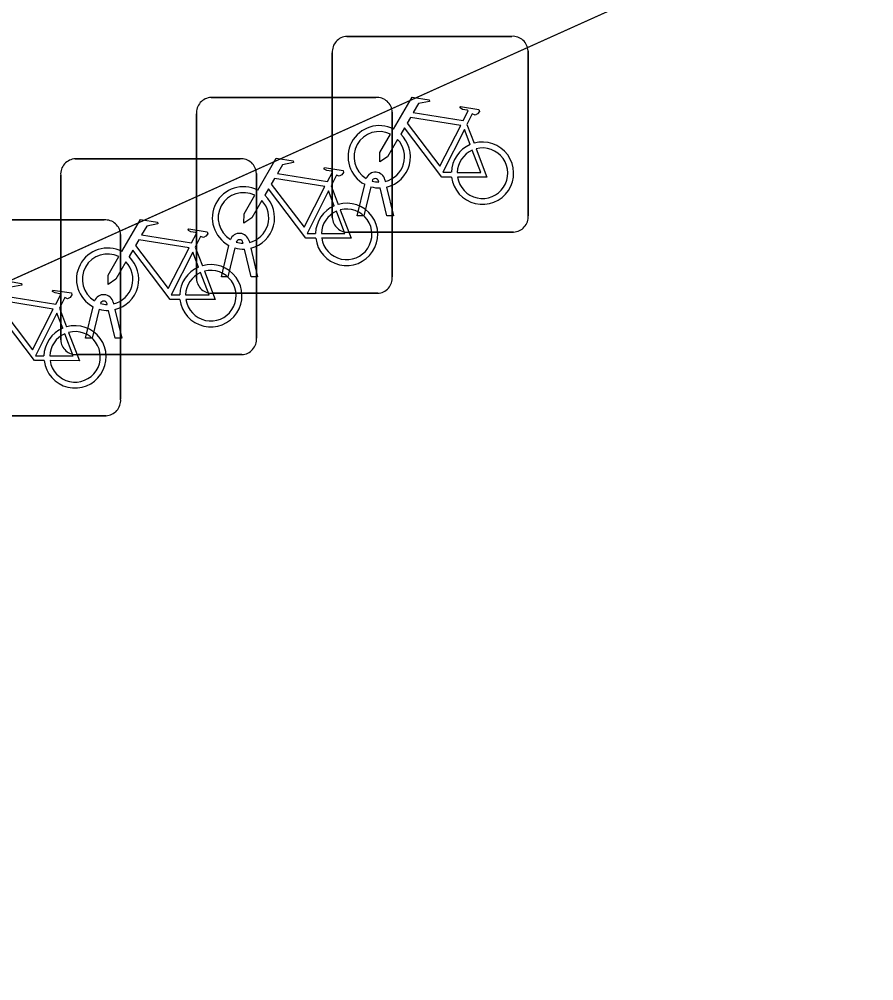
# Model space of a CAD drawing. Extents: x 159353 to 160616, y 385893 to 387321.
# Drawn here: x 160295.627 to 160299.987, y 386827.161 to 386832.069 of the extents above; entities that cross this region are included whole.
import ezdxf

# ---------------------------------------------------------------- set-up
doc = ezdxf.new("R2010")
doc.units = 0
for name, color, linetype in [('IMGEO_Fietsenrek', 7, 'Continuous'), ('IMGEO_Pand_overbouw', 7, 'Continuous'), ('IMGEO_Voetpad_open', 7, 'Continuous')]:
    doc.layers.add(name, color=color, linetype=linetype)

msp = doc.modelspace()

# ---------------------------------------------------------------- linework, layer by layer
at = {"layer": 'IMGEO_Fietsenrek'}
for p, q in [((160297.2989, 386831.9815), (160298.1398, 386831.9815)), ((160298.1398, 386831.9815), (160297.2989, 386831.9815)), ((160297.2245, 386831.0569), (160297.2245, 386831.8978)), ((160297.2245, 386831.8978), (160297.2245, 386831.0569)), ((160298.2235, 386831.9071), (160298.2235, 386831.0662)), ((160298.2235, 386831.0662), (160298.2235, 386831.9071)), ((160296.6059, 386831.6695), (160297.4468, 386831.6695)), ((160297.4468, 386831.6695), (160296.6059, 386831.6695)), ((160297.5305, 386831.5951), (160297.5305, 386830.7542)), ((160297.5305, 386830.7542), (160297.5305, 386831.5951)), ((160296.5315, 386830.7449), (160296.5315, 386831.5858)), ((160296.5315, 386831.5858), (160296.5315, 386830.7449)), ((160297.9112, 386831.5312), (160297.9475, 386831.436)), ((160295.9129, 386831.3565), (160296.7538, 386831.3565)), ((160296.7538, 386831.3565), (160295.9129, 386831.3565)), ((160295.8385, 386830.4319), (160295.8385, 386831.2728)), ((160295.8385, 386831.2728), (160295.8385, 386830.4319)), ((160296.8375, 386831.2821), (160296.8375, 386830.4412)), ((160296.8375, 386830.4412), (160296.8375, 386831.2821)), ((160297.4926, 386831.2494), (160297.4944, 386831.2415)), ((160297.2182, 386831.2192), (160297.2545, 386831.124)), ((160297.3515, 386831.0663), (160297.3898, 386831.2263)), ((160297.4202, 386831.2141), (160297.3849, 386831.0663)), ((160297.4619, 386831.2379), (160297.4609, 386831.2422)), ((160297.503, 386831.0663), (160297.4691, 386831.208)), ((160297.5014, 386831.2123), (160297.5364, 386831.0663)), ((160297.3849, 386831.0663), (160297.3515, 386831.0663)), ((160297.5364, 386831.0663), (160297.503, 386831.0663)), ((160295.2199, 386831.0445), (160296.0608, 386831.0445)), ((160296.0608, 386831.0445), (160295.2199, 386831.0445)), ((160296.1445, 386830.9701), (160296.1445, 386830.1292)), ((160296.1445, 386830.1292), (160296.1445, 386830.9701)), ((160298.1491, 386830.9825), (160297.3082, 386830.9825)), ((160297.3082, 386830.9825), (160298.1491, 386830.9825)), ((160296.5252, 386830.9062), (160296.5615, 386830.811)), ((160296.6585, 386830.7543), (160296.6968, 386830.9143)), ((160296.7272, 386830.9021), (160296.6919, 386830.7543)), ((160296.7689, 386830.9259), (160296.7679, 386830.9302)), ((160296.7996, 386830.9374), (160296.8014, 386830.9295)), ((160296.8084, 386830.9003), (160296.8434, 386830.7543)), ((160296.81, 386830.7543), (160296.7761, 386830.896)), ((160296.6919, 386830.7543), (160296.6585, 386830.7543)), ((160296.8434, 386830.7543), (160296.81, 386830.7543)), ((160297.4561, 386830.6705), (160296.6152, 386830.6705)), ((160296.6152, 386830.6705), (160297.4561, 386830.6705)), ((160296.0759, 386830.6129), (160296.0749, 386830.6172)), ((160296.1066, 386830.6244), (160296.1084, 386830.6165)), ((160295.8322, 386830.5942), (160295.8685, 386830.499)), ((160295.9655, 386830.4413), (160296.0038, 386830.6013)), ((160296.0342, 386830.5891), (160295.9989, 386830.4413)), ((160296.117, 386830.4413), (160296.0831, 386830.583)), ((160296.1154, 386830.5873), (160296.1504, 386830.4413)), ((160295.9989, 386830.4413), (160295.9655, 386830.4413)), ((160296.1504, 386830.4413), (160296.117, 386830.4413)), ((160296.7631, 386830.3575), (160295.9222, 386830.3575)), ((160295.9222, 386830.3575), (160296.7631, 386830.3575)), ((160296.0701, 386830.0455), (160295.2292, 386830.0455)), ((160295.2292, 386830.0455), (160296.0701, 386830.0455))]:
    msp.add_line(p, q, dxfattribs=at)
for points in [[(160297.5371, 386831.5082), (160297.6318, 386831.6717), (160297.718, 386831.6579), (160297.7197, 386831.6492), (160297.6636, 386831.6383), (160297.6374, 386831.593), (160297.8926, 386831.5522)], [(160297.8926, 386831.5522), (160297.9176, 386831.601), (160297.9125, 386831.605), (160297.8893, 386831.6087), (160297.8766, 386831.6162), (160297.8756, 386831.6193), (160297.8778, 386831.6239), (160297.9726, 386831.6088), (160297.9749, 386831.5985), (160297.9655, 386831.5861), (160297.9531, 386831.5797), (160297.9386, 386831.5859), (160297.9112, 386831.5312)], [(160297.8797, 386831.527), (160297.6229, 386831.568), (160297.6062, 386831.5392), (160297.7732, 386831.3189), (160297.8797, 386831.527)], [(160297.8328, 386831.2635), (160297.7831, 386831.2636), (160297.5924, 386831.5153), (160297.5734, 386831.4825)], [(160297.9277, 386831.429), (160297.8984, 386831.5058), (160297.789, 386831.2877), (160297.8317, 386831.2876)], [(160297.5578, 386831.4557), (160297.5062, 386831.3665), (160297.4663, 386831.3405), (160297.4675, 386831.388), (160297.522, 386831.4822)], [(160297.8617, 386831.2875), (160297.9816, 386831.2873), (160297.9384, 386831.4009)], [(160297.9582, 386831.4078), (160298.0132, 386831.2632), (160297.8631, 386831.2635)], [(160296.8441, 386831.1962), (160296.9388, 386831.3597), (160297.025, 386831.3459), (160297.0267, 386831.3372), (160296.9706, 386831.3263), (160296.9444, 386831.281), (160297.1996, 386831.2402)], [(160297.1996, 386831.2402), (160297.2246, 386831.289), (160297.2195, 386831.293), (160297.1963, 386831.2967), (160297.1836, 386831.3042), (160297.1826, 386831.3073), (160297.1848, 386831.3119), (160297.2796, 386831.2968), (160297.2819, 386831.2865), (160297.2725, 386831.2741), (160297.2601, 386831.2677), (160297.2456, 386831.2739), (160297.2182, 386831.2192)], [(160297.1867, 386831.215), (160296.9299, 386831.256), (160296.9132, 386831.2272), (160297.0802, 386831.0069), (160297.1867, 386831.215)], [(160297.1398, 386830.9515), (160297.0901, 386830.9516), (160296.8994, 386831.2033), (160296.8804, 386831.1705)], [(160297.2347, 386831.117), (160297.2054, 386831.1938), (160297.096, 386830.9757), (160297.1387, 386830.9756)], [(160296.8648, 386831.1437), (160296.8132, 386831.0545), (160296.7733, 386831.0285), (160296.7745, 386831.076), (160296.829, 386831.1702)], [(160297.2652, 386831.0958), (160297.3202, 386830.9512), (160297.1701, 386830.9515)], [(160296.1511, 386830.8832), (160296.2458, 386831.0467), (160296.332, 386831.0329), (160296.3337, 386831.0242), (160296.2776, 386831.0133), (160296.2514, 386830.968), (160296.5066, 386830.9272)], [(160297.1687, 386830.9755), (160297.2886, 386830.9753), (160297.2454, 386831.0889)], [(160296.5066, 386830.9272), (160296.5316, 386830.976), (160296.5265, 386830.98), (160296.5033, 386830.9837), (160296.4906, 386830.9912), (160296.4896, 386830.9943), (160296.4918, 386830.9989), (160296.5866, 386830.9838), (160296.5889, 386830.9735), (160296.5795, 386830.9611), (160296.5671, 386830.9547), (160296.5526, 386830.9609), (160296.5252, 386830.9062)], [(160296.4937, 386830.902), (160296.2369, 386830.943), (160296.2202, 386830.9142), (160296.3872, 386830.6939), (160296.4937, 386830.902)], [(160296.1718, 386830.8307), (160296.1202, 386830.7415), (160296.0803, 386830.7155), (160296.0815, 386830.763), (160296.136, 386830.8572)], [(160296.4468, 386830.6385), (160296.3971, 386830.6386), (160296.2064, 386830.8903), (160296.1874, 386830.8575)], [(160296.5417, 386830.804), (160296.5124, 386830.8808), (160296.403, 386830.6627), (160296.4457, 386830.6626)], [(160296.4757, 386830.6625), (160296.5956, 386830.6623), (160296.5524, 386830.7759)], [(160296.5722, 386830.7828), (160296.6272, 386830.6382), (160296.4771, 386830.6385)], [(160295.4581, 386830.5712), (160295.5528, 386830.7347), (160295.639, 386830.7209), (160295.6407, 386830.7122), (160295.5846, 386830.7013), (160295.5584, 386830.656), (160295.8136, 386830.6152)], [(160295.8136, 386830.6152), (160295.8386, 386830.664), (160295.8335, 386830.668), (160295.8103, 386830.6717), (160295.7976, 386830.6792), (160295.7966, 386830.6823), (160295.7988, 386830.6869), (160295.8936, 386830.6718), (160295.8959, 386830.6615), (160295.8865, 386830.6491), (160295.8741, 386830.6427), (160295.8596, 386830.6489), (160295.8322, 386830.5942)], [(160295.8007, 386830.59), (160295.5439, 386830.631), (160295.5272, 386830.6022), (160295.6942, 386830.3819), (160295.8007, 386830.59)], [(160295.7538, 386830.3265), (160295.7041, 386830.3266), (160295.5134, 386830.5783), (160295.4944, 386830.5455)], [(160295.8487, 386830.492), (160295.8194, 386830.5688), (160295.71, 386830.3507), (160295.7527, 386830.3506)], [(160295.7827, 386830.3505), (160295.9026, 386830.3503), (160295.8594, 386830.4639)], [(160295.8792, 386830.4708), (160295.9342, 386830.3262), (160295.7841, 386830.3265)]]:
    msp.add_lwpolyline(points, dxfattribs=at)
for centre, radius, start, end in [((160297.3022, 386831.9036), 0.0779, 92.4484, 184.2845), ((160297.3022, 386831.9036), 0.0779, 92.4484, 184.2845), ((160298.1456, 386831.9038), 0.0779, 2.4484, 94.2845), ((160298.1456, 386831.9038), 0.0779, 2.4484, 94.2845), ((160296.6092, 386831.5916), 0.0779, 92.4484, 184.2845), ((160296.6092, 386831.5916), 0.0779, 92.4484, 184.2845), ((160297.4526, 386831.5918), 0.0779, 2.4484, 94.2845), ((160297.4526, 386831.5918), 0.0779, 2.4484, 94.2845), ((160297.4641, 386831.3669), 0.159, 62.6766, 242.1369), ((160297.4641, 386831.3669), 0.129, 63.3192, 238.903), ((160297.4641, 386831.3669), 0.129, 283.6043, 43.4302), ((160297.4641, 386831.3669), 0.159, 283.5766, 46.6042), ((160297.9907, 386831.2829), 0.159, 187.0065, 105.7708), ((160297.9907, 386831.2829), 0.159, 113.3408, 178.3217), ((160297.9907, 386831.2829), 0.129, 113.923, 177.9556), ((160297.9907, 386831.2829), 0.129, 188.6715, 104.5883), ((160295.9162, 386831.2786), 0.0779, 92.4484, 184.2845), ((160295.9162, 386831.2786), 0.0779, 92.4484, 184.2845), ((160296.7596, 386831.2788), 0.0779, 2.4484, 94.2845), ((160296.7596, 386831.2788), 0.0779, 2.4484, 94.2845), ((160297.4439, 386831.2383), 0.0499, 12.8025, 158.6934), ((160297.4439, 386831.2383), 0.0174, 12.8025, 163.4502), ((160297.4641, 386831.3669), 0.129, 253.415, 269.0204), ((160296.7711, 386831.0549), 0.159, 62.6766, 242.1369), ((160297.4641, 386831.3669), 0.159, 253.9967, 271.7867), ((160296.7711, 386831.0549), 0.129, 63.3192, 238.903), ((160296.7711, 386831.0549), 0.159, 283.5766, 46.6042), ((160296.7711, 386831.0549), 0.129, 283.6043, 43.4302), ((160297.2977, 386830.9709), 0.159, 113.3408, 178.3217), ((160297.2977, 386830.9709), 0.159, 187.0065, 105.7708), ((160297.2977, 386830.9709), 0.129, 188.6715, 104.5883), ((160297.2977, 386830.9709), 0.129, 113.923, 177.9556), ((160297.3024, 386831.0602), 0.0779, 182.4484, 274.2845), ((160297.3024, 386831.0602), 0.0779, 182.4484, 274.2845), ((160298.1458, 386831.0604), 0.0779, 272.4484, 4.2845), ((160298.1458, 386831.0604), 0.0779, 272.4484, 4.2845), ((160296.0666, 386830.9668), 0.0779, 2.4484, 94.2845), ((160296.0666, 386830.9668), 0.0779, 2.4484, 94.2845), ((160296.7509, 386830.9263), 0.0499, 12.8025, 158.6934), ((160296.0781, 386830.7419), 0.159, 62.6766, 242.1369), ((160296.7711, 386831.0549), 0.159, 253.9967, 271.7867), ((160296.7509, 386830.9263), 0.0174, 12.8025, 163.4502), ((160296.7711, 386831.0549), 0.129, 253.415, 269.0204), ((160296.0781, 386830.7419), 0.129, 63.3192, 238.903), ((160296.0781, 386830.7419), 0.159, 283.5766, 46.6042), ((160296.0781, 386830.7419), 0.129, 283.6043, 43.4302), ((160296.6047, 386830.6579), 0.159, 113.3408, 178.3217), ((160296.6047, 386830.6579), 0.159, 187.0065, 105.7708), ((160296.6047, 386830.6579), 0.129, 113.923, 177.9556), ((160296.6047, 386830.6579), 0.129, 188.6715, 104.5883), ((160297.4528, 386830.7484), 0.0779, 272.4484, 4.2845), ((160297.4528, 386830.7484), 0.0779, 272.4484, 4.2845), ((160296.6094, 386830.7482), 0.0779, 182.4484, 274.2845), ((160296.6094, 386830.7482), 0.0779, 182.4484, 274.2845), ((160296.0579, 386830.6133), 0.0499, 12.8025, 158.6934), ((160296.0579, 386830.6133), 0.0174, 12.8025, 163.4502), ((160296.0781, 386830.7419), 0.129, 253.415, 269.0204), ((160296.0781, 386830.7419), 0.159, 253.9967, 271.7867), ((160295.9117, 386830.3459), 0.159, 113.3408, 178.3217), ((160295.9117, 386830.3459), 0.159, 187.0065, 105.7708), ((160295.9117, 386830.3459), 0.129, 113.923, 177.9556), ((160295.9117, 386830.3459), 0.129, 188.6715, 104.5883), ((160295.9164, 386830.4352), 0.0779, 182.4484, 274.2845), ((160295.9164, 386830.4352), 0.0779, 182.4484, 274.2845), ((160296.7598, 386830.4354), 0.0779, 272.4484, 4.2845), ((160296.7598, 386830.4354), 0.0779, 272.4484, 4.2845), ((160296.0668, 386830.1234), 0.0779, 272.4484, 4.2845), ((160296.0668, 386830.1234), 0.0779, 272.4484, 4.2845)]:
    msp.add_arc(centre, radius, start, end, dxfattribs=at)
at = {"layer": 'IMGEO_Pand_overbouw'}
msp.add_lwpolyline([(160332.809, 386833.995), (160333.236, 386834.332), (160300.325, 386876.093), (160229.196, 386856.75), (160258.265, 386815.596), (160285.771, 386827.895), (160286.626, 386826.7), (160301.289, 386833.308), (160298.853, 386835.586), (160257.857, 386817.102), (160257.798, 386817.075), (160230.009, 386856.467), (160300.148, 386875.527), (160323.317, 386846.065), (160328.35, 386839.665)], close=True, dxfattribs=at)
at = {"layer": 'IMGEO_Voetpad_open'}
msp.add_lwpolyline([(160298.853, 386835.586), (160301.289, 386833.308), (160286.626, 386826.7), (160285.771, 386827.895), (160258.767, 386815.82)], dxfattribs=at)

doc.saveas('drawing.dxf')
